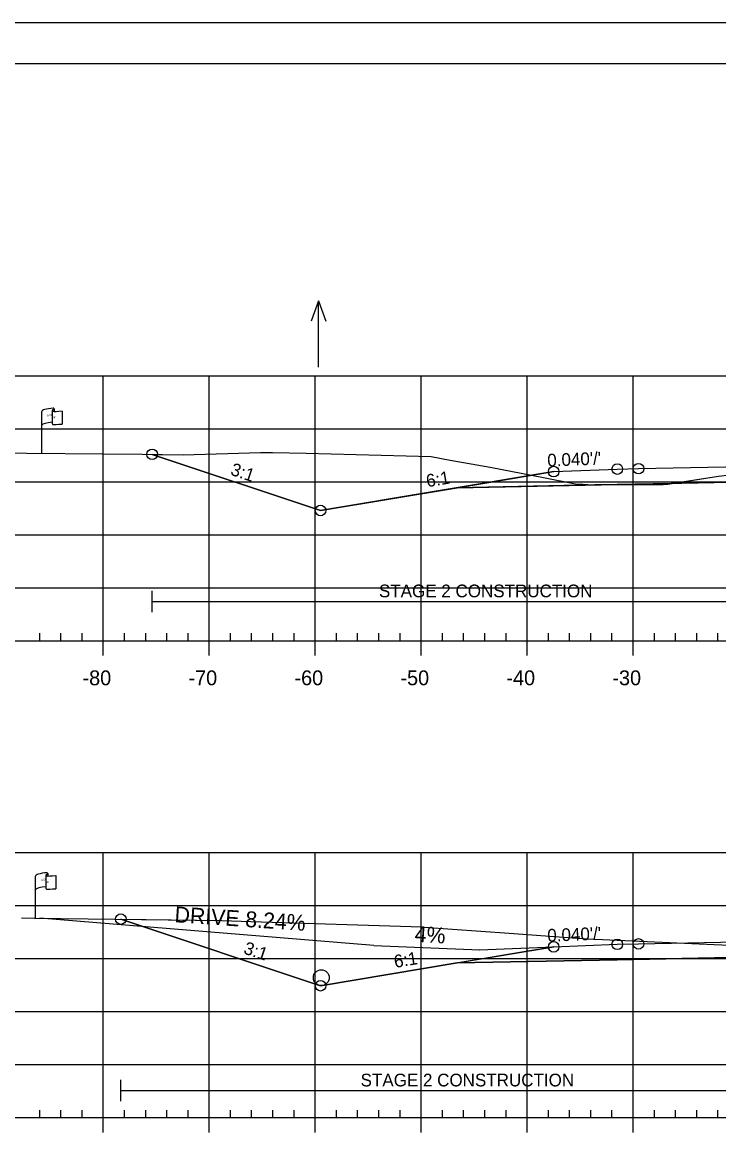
# Model space of a CAD drawing. Extents: x 1365647 to 1367999, y 387113 to 400173.
# Drawn here: x 1365806.5 to 1365872.2, y 397294.2 to 397399.6 of the extents above; entities that cross this region are included whole.
import ezdxf

# ---------------------------------------------------------------- set-up
doc = ezdxf.new("R2010")
doc.units = 0
for name, color, linetype in [('E_Existing ROW', 7, 'Continuous'), ('R_Alt Surface', 7, 'Continuous'), ('R_Axis', 7, 'Continuous'), ('R_Axis Annot', 7, 'Continuous'), ('R_Border', 7, 'Continuous'), ('R_Contours', 7, 'Continuous'), ('R_Drive', 7, 'Continuous'), ('R_Exist Surface', 7, 'Continuous'), ('R_Fin Surface', 7, 'Continuous'), ('R_Fin Surface Annot', 7, 'Continuous'), ('R_Grid', 7, 'Continuous'), ('R_No Plot', 7, 'Continuous'), ('R_Proposed Const Limits', 7, 'Continuous'), ('R_Water', 7, 'Continuous'), ('R_Water Annot', 7, 'Continuous')]:
    doc.layers.add(name, color=color, linetype=linetype)

msp = doc.modelspace()

# ---------------------------------------------------------------- linework, layer by layer
at = {"layer": 'E_Existing ROW'}
for p, q in [((1365808.28, 397358.94), (1365808.28, 397362.89)), ((1365809.28, 397362.98), (1365809.28, 397362.97)), ((1365809.28, 397362.97), (1365809.28, 397361.74)), ((1365809.44, 397363.14), (1365809.44, 397362.9)), ((1365810.21, 397362.94), (1365810.21, 397361.7)), ((1365808.68, 397319.13), (1365808.68, 397319.12)), ((1365808.68, 397319.12), (1365808.68, 397317.89)), ((1365808.85, 397319.29), (1365808.85, 397319.05)), ((1365807.69, 397315.09), (1365807.69, 397319.04)), ((1365809.62, 397319.1), (1365809.62, 397317.86))]:
    msp.add_line(p, q, dxfattribs=at)
for centre, radius, start, end in [((1365809.35, 397362.98), 0.078, 88.6458, 274.2828), ((1365809.37, 397363.14), 0.0783, 263.0712, 93.9564), ((1365809.36, 397361.74), 0.0783, 180, 273.9564), ((1365808.76, 397319.14), 0.078, 88.6458, 274.2828), ((1365808.77, 397319.29), 0.0783, 263.0712, 93.9564), ((1365808.76, 397317.89), 0.0783, 180, 273.9564)]:
    msp.add_arc(centre, radius, start, end, dxfattribs=at)
for centre, major_axis, ratio, start_param, end_param in [((1365809.86, 397362.93), (-1.58, -0.04), 0.19887, 5.030368, 6.283185), ((1365810.57, 397363.05), (-1.23, -0.13), 0.052933, 0.159456, 1.268315), ((1365809.86, 397361.61), (-1.58, -0.04), 0.19887, 5.083035, 6.194897), ((1365810.57, 397361.81), (-1.23, -0.13), 0.052933, 0.159456, 1.268315), ((1365809.27, 397319.08), (-1.58, -0.04), 0.19887, 5.030368, 6.283185), ((1365809.98, 397319.2), (-1.23, -0.13), 0.052933, 0.159456, 1.268315), ((1365809.27, 397317.77), (-1.58, -0.04), 0.19887, 5.083035, 6.194897), ((1365809.98, 397317.96), (-1.23, -0.13), 0.052933, 0.159456, 1.268315)]:
    msp.add_ellipse(centre, major_axis=major_axis, ratio=ratio, start_param=start_param, end_param=end_param, dxfattribs=at)
at = {"layer": 'R_Alt Surface'}
for points in [[(1365847.47, 397355.7), (1365862.59, 397356), (1365882.43, 397356.4), (1365882.43, 397357.68), (1365894.09, 397357.92), (1365906.14, 397357.68), (1365906.14, 397356.39), (1365925.59, 397356), (1365940.72, 397355.7)], [(1365847.47, 397310.85), (1365862.59, 397311.15), (1365882.47, 397311.55), (1365882.47, 397312.84), (1365894.09, 397313.07), (1365906.18, 397312.83), (1365906.18, 397311.54), (1365925.59, 397311.15), (1365940.72, 397310.85)]]:
    msp.add_lwpolyline(points, dxfattribs=at)
at = {"layer": 'R_Axis'}
for p, q in [((1365749.09, 397341.26), (1366039.09, 397341.26)), ((1365808.09, 397341.26), (1365808.09, 397341.96)), ((1365810.09, 397341.26), (1365810.09, 397341.96)), ((1365812.09, 397341.26), (1365812.09, 397341.96)), ((1365814.09, 397339.86), (1365814.09, 397341.26)), ((1365816.09, 397341.26), (1365816.09, 397341.96)), ((1365818.09, 397341.26), (1365818.09, 397341.96)), ((1365820.09, 397341.26), (1365820.09, 397341.96)), ((1365822.09, 397341.26), (1365822.09, 397341.96)), ((1365824.09, 397339.86), (1365824.09, 397341.26)), ((1365826.09, 397341.26), (1365826.09, 397341.96)), ((1365828.09, 397341.26), (1365828.09, 397341.96)), ((1365830.09, 397341.26), (1365830.09, 397341.96)), ((1365832.09, 397341.26), (1365832.09, 397341.96)), ((1365834.09, 397339.86), (1365834.09, 397341.26)), ((1365836.09, 397341.26), (1365836.09, 397341.96)), ((1365838.09, 397341.26), (1365838.09, 397341.96)), ((1365840.09, 397341.26), (1365840.09, 397341.96)), ((1365842.09, 397341.26), (1365842.09, 397341.96)), ((1365844.09, 397339.86), (1365844.09, 397341.26)), ((1365846.09, 397341.26), (1365846.09, 397341.96)), ((1365848.09, 397341.26), (1365848.09, 397341.96)), ((1365850.09, 397341.26), (1365850.09, 397341.96)), ((1365852.09, 397341.26), (1365852.09, 397341.96)), ((1365854.09, 397339.86), (1365854.09, 397341.26)), ((1365856.09, 397341.26), (1365856.09, 397341.96)), ((1365858.09, 397341.26), (1365858.09, 397341.96)), ((1365860.09, 397341.26), (1365860.09, 397341.96)), ((1365862.09, 397341.26), (1365862.09, 397341.96)), ((1365864.09, 397339.86), (1365864.09, 397341.26)), ((1365866.09, 397341.26), (1365866.09, 397341.96)), ((1365868.09, 397341.26), (1365868.09, 397341.96)), ((1365870.09, 397341.26), (1365870.09, 397341.96)), ((1365872.09, 397341.26), (1365872.09, 397341.96)), ((1365749.09, 397296.26), (1366039.09, 397296.26)), ((1365808.09, 397296.26), (1365808.09, 397296.96)), ((1365810.09, 397296.26), (1365810.09, 397296.96)), ((1365812.09, 397296.26), (1365812.09, 397296.96)), ((1365814.09, 397294.86), (1365814.09, 397296.26)), ((1365816.09, 397296.26), (1365816.09, 397296.96)), ((1365818.09, 397296.26), (1365818.09, 397296.96)), ((1365820.09, 397296.26), (1365820.09, 397296.96)), ((1365822.09, 397296.26), (1365822.09, 397296.96)), ((1365824.09, 397294.86), (1365824.09, 397296.26)), ((1365826.09, 397296.26), (1365826.09, 397296.96)), ((1365828.09, 397296.26), (1365828.09, 397296.96)), ((1365830.09, 397296.26), (1365830.09, 397296.96)), ((1365832.09, 397296.26), (1365832.09, 397296.96)), ((1365834.09, 397294.86), (1365834.09, 397296.26)), ((1365836.09, 397296.26), (1365836.09, 397296.96)), ((1365838.09, 397296.26), (1365838.09, 397296.96)), ((1365840.09, 397296.26), (1365840.09, 397296.96)), ((1365842.09, 397296.26), (1365842.09, 397296.96)), ((1365844.09, 397294.86), (1365844.09, 397296.26)), ((1365846.09, 397296.26), (1365846.09, 397296.96)), ((1365848.09, 397296.26), (1365848.09, 397296.96)), ((1365850.09, 397296.26), (1365850.09, 397296.96)), ((1365852.09, 397296.26), (1365852.09, 397296.96)), ((1365854.09, 397294.86), (1365854.09, 397296.26)), ((1365856.09, 397296.26), (1365856.09, 397296.96)), ((1365858.09, 397296.26), (1365858.09, 397296.96)), ((1365860.09, 397296.26), (1365860.09, 397296.96)), ((1365862.09, 397296.26), (1365862.09, 397296.96)), ((1365864.09, 397294.86), (1365864.09, 397296.26)), ((1365866.09, 397296.26), (1365866.09, 397296.96)), ((1365868.09, 397296.26), (1365868.09, 397296.96)), ((1365870.09, 397296.26), (1365870.09, 397296.96)), ((1365872.09, 397296.26), (1365872.09, 397296.96))]:
    msp.add_line(p, q, dxfattribs=at)
at = {"layer": 'R_Border'}
msp.add_line((1365736.09, 397395.72), (1366052.27, 397395.72), dxfattribs=at)
at = {"layer": 'R_Contours'}
for points in [[(1365818.7, 397358.85), (1365821.62, 397358.81), (1365828.91, 397359.02), (1365830.06, 397359.04), (1365833.22, 397358.96), (1365845.02, 397358.66), (1365846.81, 397358.31), (1365850.58, 397357.63), (1365855.64, 397356.67), (1365858.64, 397356.06), (1365859.34, 397356.05), (1365860.33, 397355.96), (1365860.48, 397355.96), (1365847.47, 397355.7), (1365834.59, 397353.55)], [(1365867.68, 397356.1), (1365872.15, 397356.79), (1365873.79, 397356.97), (1365876.18, 397357.31), (1365876.35, 397357.33), (1365878.99, 397357.44), (1365882.23, 397357.6), (1365882.43, 397357.61), (1365882.43, 397356.4)], [(1365860.48, 397355.96), (1365866.28, 397356), (1365866.92, 397356), (1365867.35, 397356.05), (1365867.68, 397356.1), (1365862.59, 397356)], [(1365815.74, 397314.99), (1365825.27, 397314.87), (1365828.02, 397314.75), (1365844.14, 397314.25), (1365844.38, 397314.24), (1365852.39, 397313.67), (1365858.81, 397313.2), (1365859.79, 397313.14), (1365871.73, 397312.59), (1365875.41, 397312.43), (1365875.76, 397312.45), (1365876.38, 397312.54), (1365878.8, 397312.62), (1365882.47, 397312.77), (1365882.47, 397311.55), (1365862.59, 397311.15), (1365847.47, 397310.85), (1365834.59, 397308.7)]]:
    msp.add_lwpolyline(points, close=True, dxfattribs=at)
at = {"layer": 'R_Drive'}
for p, q in [((1365839.62, 397312.49), (1365808.09, 397315.08)), ((1365839.62, 397312.49), (1365849.62, 397312.09)), ((1365849.6, 397312.09), (1365856.59, 397312.37))]:
    msp.add_line(p, q, dxfattribs=at)
at = {"layer": 'R_Exist Surface'}
for points in [[(1365803.16, 397358.98), (1365817.76, 397358.86), (1365821.62, 397358.81), (1365828.91, 397359.02), (1365830.06, 397359.04), (1365833.22, 397358.96), (1365845.02, 397358.66), (1365846.81, 397358.31), (1365850.58, 397357.63), (1365855.64, 397356.67), (1365858.64, 397356.06), (1365859.34, 397356.05), (1365860.33, 397355.96), (1365866.28, 397356), (1365866.92, 397356), (1365867.35, 397356.05), (1365872.15, 397356.79), (1365873.79, 397356.97)], [(1365806.36, 397315.1), (1365807.6, 397315.09), (1365825.27, 397314.87), (1365828.02, 397314.75), (1365844.14, 397314.25), (1365844.38, 397314.24), (1365852.39, 397313.67), (1365858.81, 397313.2), (1365859.79, 397313.14), (1365871.73, 397312.59), (1365875.41, 397312.43)]]:
    msp.add_lwpolyline(points, dxfattribs=at)
at = {"layer": 'R_Fin Surface'}
for points in [[(1365818.7, 397358.85), (1365834.59, 397353.55), (1365847.47, 397355.7), (1365856.59, 397357.22), (1365862.59, 397357.46), (1365864.59, 397357.5), (1365894.09, 397358.09), (1365923.59, 397357.5), (1365925.59, 397357.46), (1365931.59, 397357.22), (1365940.72, 397355.7), (1365953.59, 397353.55), (1365954.57, 397353.22), (1365961.77, 397355.63)], [(1365856.59, 397357.22), (1365862.59, 397357.46), (1365864.59, 397357.5), (1365894.09, 397358.09), (1365923.59, 397357.5), (1365925.59, 397357.46), (1365931.59, 397357.22)], [(1365815.74, 397314.99), (1365834.59, 397308.7), (1365847.47, 397310.85), (1365856.59, 397312.37), (1365862.59, 397312.61), (1365864.59, 397312.65), (1365894.09, 397313.24), (1365923.59, 397312.65), (1365925.59, 397312.61), (1365931.59, 397312.37), (1365940.72, 397310.85), (1365953.59, 397308.7), (1365954.15, 397308.52), (1365960.66, 397310.69)], [(1365856.59, 397312.37), (1365862.59, 397312.61), (1365864.59, 397312.65), (1365894.09, 397313.24), (1365923.59, 397312.65), (1365925.59, 397312.61), (1365931.59, 397312.37)]]:
    msp.add_lwpolyline(points, dxfattribs=at)
at = {"layer": 'R_Grid'}
for p, q in [((1365749.09, 397366.26), (1366039.09, 397366.26)), ((1365814.09, 397341.26), (1365814.09, 397366.26)), ((1365824.09, 397341.26), (1365824.09, 397366.26)), ((1365834.09, 397341.26), (1365834.09, 397366.26)), ((1365844.09, 397341.26), (1365844.09, 397366.26)), ((1365854.09, 397341.26), (1365854.09, 397366.26)), ((1365864.09, 397341.26), (1365864.09, 397366.26)), ((1365749.09, 397361.26), (1366039.09, 397361.26)), ((1365749.09, 397356.26), (1366039.09, 397356.26)), ((1365749.09, 397351.26), (1366039.09, 397351.26)), ((1365749.09, 397346.26), (1366039.09, 397346.26)), ((1365749.09, 397341.26), (1366039.09, 397341.26)), ((1365749.09, 397321.26), (1366039.09, 397321.26)), ((1365814.09, 397296.26), (1365814.09, 397321.26)), ((1365824.09, 397296.26), (1365824.09, 397321.26)), ((1365834.09, 397296.26), (1365834.09, 397321.26)), ((1365844.09, 397296.26), (1365844.09, 397321.26)), ((1365854.09, 397296.26), (1365854.09, 397321.26)), ((1365864.09, 397296.26), (1365864.09, 397321.26)), ((1365749.09, 397316.26), (1366039.09, 397316.26)), ((1365749.09, 397311.26), (1366039.09, 397311.26)), ((1365749.09, 397306.26), (1366039.09, 397306.26)), ((1365749.09, 397301.26), (1366039.09, 397301.26)), ((1365749.09, 397296.26), (1366039.09, 397296.26))]:
    msp.add_line(p, q, dxfattribs=at)
at = {"layer": 'R_No Plot'}
msp.add_line((1365723.69, 397399.62), (1366057.03, 397399.62), dxfattribs=at)
msp.add_lwpolyline([(1365723.69, 397399.62), (1366057.03, 397399.62), (1366057.03, 397186.28), (1365723.69, 397186.28)], close=True, dxfattribs=at)
for centre in [(1365818.7, 397358.85), (1365818.7, 397358.85), (1365856.59, 397357.22), (1365856.59, 397357.22), (1365856.59, 397357.22), (1365856.59, 397357.22), (1365856.59, 397357.22), (1365862.59, 397357.46), (1365862.59, 397357.46), (1365862.59, 397357.46), (1365862.59, 397357.46), (1365862.59, 397357.46), (1365864.59, 397357.5), (1365864.59, 397357.5), (1365864.59, 397357.5), (1365864.59, 397357.5), (1365864.59, 397357.5), (1365834.59, 397353.55), (1365834.59, 397353.55), (1365834.59, 397353.55), (1365834.59, 397353.55), (1365834.59, 397353.55), (1365815.74, 397314.99), (1365815.74, 397314.99), (1365856.59, 397312.37), (1365856.59, 397312.37), (1365862.59, 397312.61), (1365862.59, 397312.61), (1365864.59, 397312.65), (1365864.59, 397312.65), (1365834.59, 397308.7), (1365834.59, 397308.7)]:
    msp.add_circle(centre, 0.5, dxfattribs=at)
at = {"layer": 'R_Proposed Const Limits'}
for points in [[(1365856.59, 397357.22), (1365834.59, 397353.55), (1365818.7, 397358.85)], [(1365856.59, 397312.37), (1365834.59, 397308.7), (1365815.74, 397314.99)]]:
    msp.add_lwpolyline(points, dxfattribs=at)
at = {"layer": 'R_Water'}
for p, q in [((1365818.7, 397343.97), (1365818.7, 397345.97)), ((1365818.7, 397344.97), (1365882.43, 397344.97)), ((1365815.74, 397297.81), (1365815.74, 397299.81)), ((1365815.74, 397298.81), (1365882.47, 397298.81))]:
    msp.add_line(p, q, dxfattribs=at)
msp.add_circle((1365834.66, 397309.46), 0.75, dxfattribs=at)
at = {"layer": 'R_Water Annot'}
for p, q in [((1365834.39, 397373.35), (1365833.69, 397371.43)), ((1365834.39, 397367.07), (1365834.39, 397373.35)), ((1365834.39, 397373.35), (1365835.09, 397371.43))]:
    msp.add_line(p, q, dxfattribs=at)

# ---------------------------------------------------------------- texts
at = {"layer": 'E_Existing ROW'}
for s, height, rotation, p in [('R ', 0.2, 9.9884, (1365808.8, 397362.39)), (' O', 0.2, 9.9884, (1365808.95, 397362.43)), ('W', 0.2, 351.1788, (1365809.28, 397362.27)), ('DWB 11-9-07', 0.001, 90, (1365809.44, 397362.9)), ('DWB 11-9-07', 0.001, 5.0717, (1365810.2, 397361.7)), ('DWB 11-9-07', 0.001, 90, (1365808.28, 397358.94)), ('R ', 0.2, 9.9884, (1365808.21, 397318.54)), (' O', 0.2, 9.9884, (1365808.35, 397318.59)), ('W', 0.2, 351.1788, (1365808.68, 397318.42)), ('DWB 11-9-07', 0.001, 90, (1365808.85, 397319.05)), ('DWB 11-9-07', 0.001, 5.0717, (1365809.61, 397317.86)), ('DWB 11-9-07', 0.001, 90, (1365807.69, 397315.09))]:
    msp.add_text(s, height=height, rotation=rotation, dxfattribs=at).set_placement(p)
at = {"layer": 'R_Axis Annot'}
for s, p in [('-80', (1365812.13, 397337.06)), ('-70', (1365822.13, 397337.06)), ('-60', (1365832.13, 397337.06)), ('-50', (1365842.13, 397337.06)), ('-40', (1365852.13, 397337.06)), ('-30', (1365862.13, 397337.06))]:
    msp.add_text(s, height=1.4, dxfattribs=at).set_placement(p)
at = {"layer": 'R_Drive'}
for s, rotation, p in [('DRIVE 8.24%', 356.1771, (1365820.78, 397314.7)), ('4%', 356.329, (1365843.44, 397312.86))]:
    msp.add_text(s, height=1.5, rotation=rotation, dxfattribs=at).set_placement(p)
at = {"layer": 'R_Fin Surface Annot'}
for s, rotation, p in [("0.040'/'", 2.2906, (1365856.01, 397357.69)), ('3:1', 341.5651, (1365826.01, 397356.94)), ('6:1', 9.4623, (1365844.66, 397355.74)), ("0.040'/'", 2.2906, (1365856.01, 397312.85)), ('3:1', 341.5651, (1365827.25, 397311.76)), ('6:1', 9.4623, (1365841.62, 397310.38))]:
    msp.add_text(s, height=1.2, rotation=rotation, dxfattribs=at).set_placement(p)
at = {"layer": 'R_Water'}
for p in [(1365840.1, 397345.36), (1365838.37, 397299.2)]:
    msp.add_text('STAGE 2 CONSTRUCTION', height=1.2, dxfattribs=at).set_placement(p)

doc.saveas('drawing.dxf')
